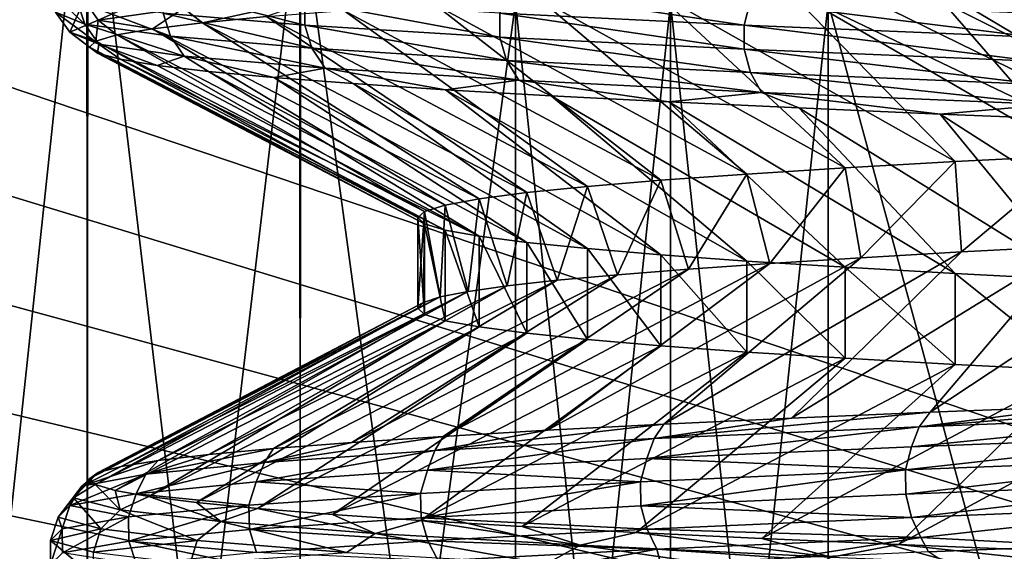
# Model space of a CAD drawing. Header units: metres. Extents: x -205 to 205, y -104 to 104.
# Tile 635 of 656: x -10.56 to -7.44, y -72.85 to -71.17. Entities that reach past the tile are written whole.
import ezdxf

# ---------------------------------------------------------------- set-up
doc = ezdxf.new("R2010")
doc.units = ezdxf.units.M
doc.layers.add('solid_01_2-CONSUMER_EHM_BOX_SW0001', color=7, linetype='CONTINUOUS')

msp = doc.modelspace()

# ---------------------------------------------------------------- linework, layer by layer
at = {"layer": 'solid_01_2-CONSUMER_EHM_BOX_SW0001'}
for points in [[(-200.010849, -74.958488), (-200.010773, 75.041512), (-0.010778, 75.04142)], [(-0.010849, -74.95858), (-200.010849, -74.958488), (-0.010778, 75.04142)], [(-17.891396, -55.958572, 1.5), (-17.911461, -56.484039, 1.5), (-4.227978, -71.672737, 1.5)], [(-17.891396, -55.958572, 1.5), (-4.551755, -71.26915, 1.5), (-4.626123, -71.165016, 1.5)], [(-17.891396, -55.958572, 1.5), (-4.474756, -71.37175, 1.5), (-4.551755, -71.26915, 1.5)], [(-17.891396, -55.958572, 1.5), (-4.395126, -71.473305, 1.5), (-4.474756, -71.37175, 1.5)], [(-17.891396, -55.958572, 1.5), (-4.312868, -71.573692, 1.5), (-4.395126, -71.473305, 1.5)], [(-17.891396, -55.958572, 1.5), (-4.227978, -71.672737, 1.5), (-4.312868, -71.573692, 1.5)], [(-17.911461, -56.484039, 1.5), (-17.968445, -57.00082, 1.5), (-4.140458, -71.770256, 1.5)], [(-17.911461, -56.484039, 1.5), (-4.140458, -71.770256, 1.5), (-4.227978, -71.672737, 1.5)], [(-17.968445, -57.00082, 1.5), (-18.062349, -57.508919, 1.5), (-4.140458, -71.770256, 1.5)], [(-18.062349, -57.508919, 1.5), (-18.193842, -58.010399, 1.5), (-4.050307, -71.866081, 1.5)], [(-18.062349, -57.508919, 1.5), (-4.050307, -71.866081, 1.5), (-4.140458, -71.770256, 1.5)], [(-18.193842, -58.010399, 1.5), (-18.362253, -58.503197, 1.5), (-3.957524, -71.960037, 1.5)], [(-18.193842, -58.010399, 1.5), (-3.957524, -71.960037, 1.5), (-4.050307, -71.866081, 1.5)], [(-18.362253, -58.503197, 1.5), (-18.565573, -58.981098, 1.5), (-3.86211, -72.051941, 1.5)], [(-18.362253, -58.503197, 1.5), (-3.86211, -72.051941, 1.5), (-3.957524, -71.960037, 1.5)], [(-18.565573, -58.981098, 1.5), (-18.804636, -59.444927, 1.5), (-3.778231, -72.128967, 1.5)], [(-18.565573, -58.981098, 1.5), (-3.778231, -72.128967, 1.5), (-3.86211, -72.051941, 1.5)], [(-18.804636, -59.444927, 1.5), (-19.078606, -59.893864, 1.5), (-3.692419, -72.204247, 1.5)], [(-18.804636, -59.444927, 1.5), (-3.692419, -72.204247, 1.5), (-3.778231, -72.128967, 1.5)], [(-19.078606, -59.893864, 1.5), (-19.382944, -60.319199, 1.5), (-3.514265, -72.351166, 1.5)], [(-19.078606, -59.893864, 1.5), (-3.60447, -72.278191, 1.5), (-3.692419, -72.204247, 1.5)], [(-19.078606, -59.893864, 1.5), (-3.514265, -72.351166, 1.5), (-3.60447, -72.278191, 1.5)], [(-19.382944, -60.319199, 1.5), (-19.718016, -60.719967, 1.5), (-3.421923, -72.422989, 1.5)], [(-19.382944, -60.319199, 1.5), (-3.421923, -72.422989, 1.5), (-3.514265, -72.351166, 1.5)], [(-19.718016, -60.719967, 1.5), (-20.083458, -61.097137, 1.5), (-0.010849, -74.95858, 1.5)], [(-19.718016, -60.719967, 1.5), (-0.010849, -74.95858, 1.5), (-3.327567, -72.493484, 1.5)], [(-19.718016, -60.719967, 1.5), (-3.327567, -72.493484, 1.5), (-3.421923, -72.422989, 1.5)], [(-20.083458, -61.097137, 1.5), (-20.473637, -61.444942, 1.5), (-0.010849, -74.95858, 1.5)], [(-20.473637, -61.444942, 1.5), (-20.889027, -61.763126, 1.5), (-0.010849, -74.95858, 1.5)], [(-20.889027, -61.763126, 1.5), (-21.329157, -62.051952, 1.5), (-0.010849, -74.95858, 1.5)], [(-21.329157, -62.051952, 1.5), (-21.786985, -62.306408, 1.5), (-0.010849, -74.95858, 1.5)], [(-21.786985, -62.306408, 1.5), (-22.262926, -62.525806, 1.5), (-0.010849, -74.95858, 1.5)], [(-22.262926, -62.525806, 1.5), (-22.756565, -62.710842, 1.5), (-0.010849, -74.95858, 1.5)], [(-22.756565, -62.710842, 1.5), (-23.259628, -62.858597, 1.5), (-0.010849, -74.95858, 1.5)], [(-23.259628, -62.858597, 1.5), (-23.772503, -62.968483, 1.5), (-0.010849, -74.95858, 1.5)], [(-23.772503, -62.968483, 1.5), (-24.294804, -63.041092, 1.5), (-0.010849, -74.95858, 1.5)], [(-24.294804, -63.041092, 1.5), (-24.81708, -63.075283, 1.5), (-0.010849, -74.95858, 1.5)], [(-24.81708, -63.075283, 1.5), (-25.141399, -66.458572, 1.5), (-0.010849, -74.95858, 1.5)], [(-25.141399, -66.458572, 1.5), (-25.199087, -67.260849, 1.5), (-0.010849, -74.95858, 1.5)], [(-25.199087, -67.260849, 1.5), (-25.369234, -68.040382, 1.5), (-0.010849, -74.95858, 1.5)], [(-25.369234, -68.040382, 1.5), (-25.650854, -68.794502, 1.5), (-0.010849, -74.95858, 1.5)], [(-25.650854, -68.794502, 1.5), (-26.036005, -69.49942, 1.5), (-0.010849, -74.95858, 1.5)], [(-26.036005, -69.49942, 1.5), (-26.516197, -70.141548, 1.5), (-0.010849, -74.95858, 1.5)], [(-60.299946, -70.060883, 1.5), (-60.348846, -70.178078, 1.5), (-0.010849, -74.95858, 1.5)], [(-35.563133, -72.020325, 1.5), (-60.299946, -70.060883, 1.5), (-0.010849, -74.95858, 1.5)], [(-26.516197, -70.141548, 1.5), (-27.085033, -70.709389, 1.5), (-0.010849, -74.95858, 1.5)], [(-60.348846, -70.178078, 1.5), (-60.400391, -70.293968, 1.5), (-0.010849, -74.95858, 1.5)], [(-11.008642, -70.255676, 13.567389), (-10.34813, -76.436806, 12.423341), (-11.011888, -76.662415, 13.573002)], [(-11.011883, -70.2547, 35.426998), (-11.008646, -76.661446, 35.432613), (-10.348125, -70.480316, 36.57666)], [(-10.345008, -70.481514, 12.417939), (-10.34813, -76.436806, 12.423341), (-11.008642, -70.255676, 13.567389)], [(-60.400391, -70.293968, 1.5), (-60.454578, -70.408936, 1.5), (-0.010849, -74.95858, 1.5)], [(-60.454578, -70.408936, 1.5), (-60.511429, -70.52314, 1.5), (-0.010849, -74.95858, 1.5)], [(-10.348125, -70.480316, 36.57666), (-11.008646, -76.661446, 35.432613), (-10.345011, -76.435608, 36.582062)], [(-10.345008, -70.481514, 12.417939), (-9.673662, -76.150864, 11.255127), (-10.34813, -76.436806, 12.423341)], [(-10.348125, -70.480316, 36.57666), (-10.345011, -76.435608, 36.582062), (-9.673657, -70.766258, 37.744873)], [(-9.67165, -70.76709, 11.251649), (-9.673662, -76.150864, 11.255127), (-10.345008, -70.481514, 12.417939)], [(-60.511429, -70.52314, 1.5), (-60.570965, -70.636459, 1.5), (-0.010849, -74.95858, 1.5)], [(-60.570965, -70.636459, 1.5), (-60.633205, -70.748772, 1.5), (-0.010849, -74.95858, 1.5)], [(-27.085033, -70.709389, 1.5), (-27.727337, -71.188126, 1.5), (-0.010849, -74.95858, 1.5)], [(-60.633205, -70.748772, 1.5), (-60.698174, -70.859947, 1.5), (-0.010849, -74.95858, 1.5)], [(-9.673657, -70.766258, 37.744873), (-10.345011, -76.435608, 36.582062), (-9.671653, -76.150032, 37.748352)], [(-9.673657, -70.766258, 37.744873), (-9.671653, -76.150032, 37.748352), (-8.990464, -75.803864, 38.928204)], [(-9.673657, -70.766258, 37.744873), (-8.990464, -75.803864, 38.928204), (-8.990461, -71.113266, 38.928204)], [(-6.633688, -70.766266, 9.5), (-6.63771, -76.150032, 9.5), (-8.000085, -75.803864, 9.5)], [(-8.000081, -71.113266, 9.5), (-6.633688, -70.766266, 9.5), (-8.000085, -75.803864, 9.5)], [(-8.990462, -71.113266, 10.071797), (-9.673662, -76.150864, 11.255127), (-9.67165, -70.76709, 11.251649)], [(-8.00008, -71.113266, 39.5), (-6.633692, -76.150864, 39.5), (-6.637705, -70.767097, 39.5)], [(-60.698174, -70.859947, 1.5), (-60.765892, -70.969864, 1.5), (-0.010849, -74.95858, 1.5)], [(-60.765892, -70.969864, 1.5), (-60.836376, -71.078392, 1.5), (-0.010849, -74.95858, 1.5)], [(-7.214281, -71.597038, 30.369015), (-8.139244, -71.060631, 30.877548), (-7.695731, -71.041351, 31.406599)], [(-6.796928, -71.577339, 30.847666), (-7.695731, -71.041351, 31.406599), (-7.217845, -71.022064, 31.904917)], [(-6.796928, -71.577339, 30.847666), (-7.214281, -71.597038, 30.369015), (-7.695731, -71.041351, 31.406599)], [(-60.836376, -71.078392, 1.5), (-60.909653, -71.18541, 1.5), (-0.010849, -74.95858, 1.5)], [(-10.47163, -71.069603, 24.495605), (-10.447219, -71.143013, 24.495617), (-10.35525, -71.18116, 23.119354)], [(-10.379447, -71.107758, 23.116127), (-10.47163, -71.069603, 24.495605), (-10.35525, -71.18116, 23.119354)], [(-10.356784, -71.104858, 25.871819), (-10.085437, -71.066711, 27.224192), (-10.31207, -71.16819, 25.865896)], [(-10.085437, -71.066711, 27.224192), (-10.041894, -71.130043, 27.212431), (-10.31207, -71.16819, 25.865896)], [(-10.107214, -71.069366, 21.760672), (-10.107115, -71.145905, 21.7607), (-9.657988, -71.184059, 20.453285)], [(-9.658083, -71.107521, 20.453245), (-10.107214, -71.069366, 21.760672), (-9.657988, -71.184059, 20.453285)], [(-9.019517, -71.071838, 19.228527), (-9.040596, -71.145676, 19.216208), (-8.266126, -71.183823, 18.071011)], [(-8.246852, -71.109993, 18.086), (-9.019517, -71.071838, 19.228527), (-8.266126, -71.183823, 18.071011)], [(-7.597987, -71.616722, 29.863005), (-8.546654, -71.07991, 30.3202), (-8.139244, -71.060631, 30.877548)], [(-7.214281, -71.597038, 30.369015), (-7.597987, -71.616722, 29.863005), (-8.139244, -71.060631, 30.877548)], [(-10.447219, -71.143013, 24.495617), (-10.356784, -71.104858, 25.871819), (-10.402114, -71.206337, 24.495636)], [(-10.356784, -71.104858, 25.871819), (-10.31207, -71.16819, 25.865896), (-10.402114, -71.206337, 24.495636)], [(-10.379447, -71.107758, 23.116127), (-10.35525, -71.18116, 23.119354), (-10.083552, -71.219315, 21.767086)], [(-10.107115, -71.145905, 21.7607), (-10.379447, -71.107758, 23.116127), (-10.083552, -71.219315, 21.767086)], [(-10.041894, -71.130043, 27.212431), (-9.597442, -71.091888, 28.511869), (-9.982241, -71.176346, 27.197166)], [(-9.597442, -71.091888, 28.511869), (-9.779821, -71.157036, 27.858313), (-9.982241, -71.176346, 27.197166)], [(-9.658083, -71.107521, 20.453245), (-9.657988, -71.184059, 20.453285), (-9.040507, -71.222206, 19.216259)], [(-9.040596, -71.145676, 19.216208), (-9.658083, -71.107521, 20.453245), (-9.040507, -71.222206, 19.216259)], [(-8.257463, -71.65609, 28.778507), (-9.245689, -71.118462, 29.131109), (-8.916028, -71.09919, 29.737268)], [(-7.946257, -71.636406, 29.332006), (-8.916028, -71.09919, 29.737268), (-8.546654, -71.07991, 30.3202)], [(-7.946257, -71.636406, 29.332006), (-8.257463, -71.65609, 28.778507), (-8.916028, -71.09919, 29.737268)], [(-7.597987, -71.616722, 29.863005), (-7.946257, -71.636406, 29.332006), (-8.546654, -71.07991, 30.3202)], [(-10.31207, -71.16819, 25.865896), (-10.041894, -71.130043, 27.212431), (-10.140329, -71.195663, 26.523729)], [(-10.041894, -71.130043, 27.212431), (-9.982241, -71.176346, 27.197166), (-10.140329, -71.195663, 26.523729)], [(-8.763093, -71.695435, 27.614424), (-9.779821, -71.157036, 27.858313), (-9.534004, -71.137741, 28.503958)], [(-8.990462, -71.113266, 10.071797), (-8.990466, -75.803864, 10.071797), (-9.673662, -76.150864, 11.255127)], [(-8.53016, -71.675758, 28.205097), (-9.534004, -71.137741, 28.503958), (-9.245689, -71.118462, 29.131109)], [(-8.53016, -71.675758, 28.205097), (-8.763093, -71.695435, 27.614424), (-9.534004, -71.137741, 28.503958)], [(-8.257463, -71.65609, 28.778507), (-8.53016, -71.675758, 28.205097), (-9.245689, -71.118462, 29.131109)], [(-8.500081, -71.113266, 9.777569), (-8.500085, -75.803864, 9.777569), (-8.990466, -75.803864, 10.071797)], [(-8.500081, -71.113266, 9.777569), (-8.990466, -75.803864, 10.071797), (-8.990462, -71.113266, 10.071797)], [(-8.990461, -71.113266, 38.928204), (-8.990464, -75.803864, 38.928204), (-8.500084, -75.803864, 39.222431)], [(-8.50008, -71.113266, 39.222431), (-8.990461, -71.113266, 38.928204), (-8.500084, -75.803864, 39.222431)], [(-8.000081, -71.113266, 9.5), (-8.000085, -75.803864, 9.5), (-8.500085, -75.803864, 9.777569)], [(-8.500081, -71.113266, 9.777569), (-8.000081, -71.113266, 9.5), (-8.500085, -75.803864, 9.777569)], [(-8.50008, -71.113266, 39.222431), (-8.500084, -75.803864, 39.222431), (-8.000083, -75.803864, 39.5)], [(-8.50008, -71.113266, 39.222431), (-8.000083, -75.803864, 39.5), (-8.00008, -71.113266, 39.5)], [(-8.246852, -71.109993, 18.086), (-8.266126, -71.183823, 18.071011), (-7.346922, -71.221977, 17.038427)], [(-7.329791, -71.14814, 17.055826), (-8.246852, -71.109993, 18.086), (-7.346922, -71.221977, 17.038427)], [(-8.00008, -71.113266, 39.5), (-8.000083, -75.803864, 39.5), (-6.633692, -76.150864, 39.5)], [(-10.447219, -71.143013, 24.495617), (-10.402114, -71.206337, 24.495636), (-10.310542, -71.244492, 23.125315)], [(-10.35525, -71.18116, 23.119354), (-10.447219, -71.143013, 24.495617), (-10.310542, -71.244492, 23.125315)], [(-10.402114, -71.206337, 24.495636), (-10.31207, -71.16819, 25.865896), (-10.320102, -71.234299, 25.15288)], [(-10.31207, -71.16819, 25.865896), (-10.253218, -71.214981, 25.841248), (-10.320102, -71.234299, 25.15288)], [(-10.31207, -71.16819, 25.865896), (-10.140329, -71.195663, 26.523729), (-10.253218, -71.214981, 25.841248)], [(-10.107115, -71.145905, 21.7607), (-10.083552, -71.219315, 21.767086), (-9.635473, -71.257462, 20.462719)], [(-9.657988, -71.184059, 20.453285), (-10.107115, -71.145905, 21.7607), (-9.635473, -71.257462, 20.462719)], [(-8.955185, -71.715141, 27.009205), (-9.982241, -71.176346, 27.197166), (-9.779821, -71.157036, 27.858313)], [(-8.763093, -71.695435, 27.614424), (-8.955185, -71.715141, 27.009205), (-9.779821, -71.157036, 27.858313)], [(-9.040596, -71.145676, 19.216208), (-9.040507, -71.222206, 19.216259), (-8.266044, -71.260361, 18.071074)], [(-8.266126, -71.183823, 18.071011), (-9.040596, -71.145676, 19.216208), (-8.266044, -71.260361, 18.071074)], [(-60.909653, -71.18541, 1.5), (-60.985741, -71.290787, 1.5), (-0.010849, -74.95858, 1.5)], [(-27.727337, -71.188126, 1.5), (-28.431534, -71.571602, 1.5), (-0.010849, -74.95858, 1.5)], [(-10.35525, -71.18116, 23.119354), (-10.310542, -71.244492, 23.125315), (-10.040018, -71.282639, 21.778885)], [(-10.083552, -71.219315, 21.767086), (-10.35525, -71.18116, 23.119354), (-10.040018, -71.282639, 21.778885)], [(-9.213448, -71.754654, 25.766445), (-10.253218, -71.214981, 25.841248), (-10.140329, -71.195663, 26.523729)], [(-9.105541, -71.734886, 26.392248), (-10.140329, -71.195663, 26.523729), (-9.982241, -71.176346, 27.197166)], [(-9.105541, -71.734886, 26.392248), (-9.213448, -71.754654, 25.766445), (-10.140329, -71.195663, 26.523729)], [(-8.955185, -71.715141, 27.009205), (-9.105541, -71.734886, 26.392248), (-9.982241, -71.176346, 27.197166)], [(-9.657988, -71.184059, 20.453285), (-9.635473, -71.257462, 20.462719), (-9.019431, -71.295616, 19.228577)], [(-9.040507, -71.222206, 19.216259), (-9.657988, -71.184059, 20.453285), (-9.019431, -71.295616, 19.228577)], [(-8.266126, -71.183823, 18.071011), (-8.266044, -71.260361, 18.071074), (-7.346849, -71.298508, 17.038502)], [(-7.346922, -71.221977, 17.038427), (-8.266126, -71.183823, 18.071011), (-7.346849, -71.298508, 17.038502)], [(-10.402114, -71.206337, 24.495636), (-10.340456, -71.253624, 24.461428), (-10.31448, -71.272942, 23.770149)], [(-10.310542, -71.244492, 23.125315), (-10.402114, -71.206337, 24.495636), (-10.31448, -71.272942, 23.770149)], [(-10.402114, -71.206337, 24.495636), (-10.320102, -71.234299, 25.15288), (-10.340456, -71.253624, 24.461428)], [(-9.300081, -71.794273, 24.5), (-10.340456, -71.253624, 24.461428), (-10.320102, -71.234299, 25.15288)], [(-9.278397, -71.774452, 25.134714), (-10.320102, -71.234299, 25.15288), (-10.253218, -71.214981, 25.841248)], [(-9.278397, -71.774452, 25.134714), (-9.300081, -71.794273, 24.5), (-10.320102, -71.234299, 25.15288)], [(-9.213448, -71.754654, 25.766445), (-9.278397, -71.774452, 25.134714), (-10.253218, -71.214981, 25.841248)], [(-10.083552, -71.219315, 21.767086), (-10.040018, -71.282639, 21.778885), (-9.593873, -71.320793, 20.48015)], [(-9.635473, -71.257462, 20.462719), (-10.083552, -71.219315, 21.767086), (-9.593873, -71.320793, 20.48015)], [(-9.040507, -71.222206, 19.216259), (-9.019431, -71.295616, 19.228577), (-8.246774, -71.333763, 18.086061)], [(-8.266044, -71.260361, 18.071074), (-9.040507, -71.222206, 19.216259), (-8.246774, -71.333763, 18.086061)], [(-9.278398, -71.814003, 23.865294), (-10.31448, -71.272942, 23.770149), (-10.340456, -71.253624, 24.461428)], [(-9.300081, -71.794273, 24.5), (-9.278398, -71.814003, 23.865294), (-10.340456, -71.253624, 24.461428)], [(-10.310542, -71.244492, 23.125315), (-10.31448, -71.272942, 23.770149), (-10.242578, -71.292259, 23.082369)], [(-10.310542, -71.244492, 23.125315), (-10.242578, -71.292259, 23.082369), (-10.12521, -71.311554, 22.401379)], [(-10.040018, -71.282639, 21.778885), (-10.310542, -71.244492, 23.125315), (-10.12521, -71.311554, 22.401379)], [(-9.635473, -71.257462, 20.462719), (-9.593873, -71.320793, 20.48015), (-8.980491, -71.35894, 19.251335)], [(-9.019431, -71.295616, 19.228577), (-9.635473, -71.257462, 20.462719), (-8.980491, -71.35894, 19.251335)], [(-8.266044, -71.260361, 18.071074), (-8.246774, -71.333763, 18.086061), (-7.329722, -71.371918, 17.055897)], [(-7.346849, -71.298508, 17.038502), (-8.266044, -71.260361, 18.071074), (-7.329722, -71.371918, 17.055897)], [(-60.985741, -71.290787, 1.5), (-61.064663, -71.394676, 1.5), (-0.010849, -74.95858, 1.5)], [(-9.213449, -71.833717, 23.233568), (-10.242578, -71.292259, 23.082369), (-10.31448, -71.272942, 23.770149)], [(-9.278398, -71.814003, 23.865294), (-9.213449, -71.833717, 23.233568), (-10.31448, -71.272942, 23.770149)], [(-9.105545, -71.853424, 22.607769), (-10.12521, -71.311554, 22.401379), (-10.242578, -71.292259, 23.082369)], [(-9.213449, -71.833717, 23.233568), (-9.105545, -71.853424, 22.607769), (-10.242578, -71.292259, 23.082369)], [(-10.040018, -71.282639, 21.778885), (-10.12521, -71.311554, 22.401379), (-9.962824, -71.330849, 21.7302)], [(-10.040018, -71.282639, 21.778885), (-9.962824, -71.330849, 21.7302), (-9.755821, -71.350128, 21.071676)], [(-9.593873, -71.320793, 20.48015), (-10.040018, -71.282639, 21.778885), (-9.755821, -71.350128, 21.071676)], [(-9.019431, -71.295616, 19.228577), (-8.980491, -71.35894, 19.251335), (-8.211169, -71.397095, 18.113754)], [(-8.246774, -71.333763, 18.086061), (-9.019431, -71.295616, 19.228577), (-8.211169, -71.397095, 18.113754)], [(-9.105545, -71.853424, 22.607769), (-9.962824, -71.330849, 21.7302), (-10.12521, -71.311554, 22.401379)], [(-9.593873, -71.320793, 20.48015), (-9.755821, -71.350128, 21.071676), (-9.505083, -71.369408, 20.428495)], [(-9.593873, -71.320793, 20.48015), (-9.505083, -71.369408, 20.428495), (-9.211997, -71.388695, 19.803305)], [(-8.980491, -71.35894, 19.251335), (-9.593873, -71.320793, 20.48015), (-9.211997, -71.388695, 19.803305)], [(-8.955191, -71.873116, 21.990814), (-9.755821, -71.350128, 21.071676), (-9.962824, -71.330849, 21.7302)], [(-9.105545, -71.853424, 22.607769), (-8.955191, -71.873116, 21.990814), (-9.962824, -71.330849, 21.7302)], [(-8.7631, -71.892784, 21.385597), (-9.505083, -71.369408, 20.428495), (-9.755821, -71.350128, 21.071676)], [(-8.955191, -71.873116, 21.990814), (-8.7631, -71.892784, 21.385597), (-9.755821, -71.350128, 21.071676)], [(-8.980491, -71.35894, 19.251335), (-9.211997, -71.388695, 19.803305), (-8.878083, -71.407974, 19.198988)], [(-8.980491, -71.35894, 19.251335), (-8.878083, -71.407974, 19.198988), (-8.504744, -71.427261, 18.618181)], [(-8.211169, -71.397095, 18.113754), (-8.980491, -71.35894, 19.251335), (-8.504744, -71.427261, 18.618181)], [(-8.246774, -71.333763, 18.086061), (-8.211169, -71.397095, 18.113754), (-7.298077, -71.435242, 17.088036)], [(-7.329722, -71.371918, 17.055897), (-8.246774, -71.333763, 18.086061), (-7.298077, -71.435242, 17.088036)], [(-8.530169, -71.912437, 20.794922), (-9.211997, -71.388695, 19.803305), (-9.505083, -71.369408, 20.428495)], [(-8.7631, -71.892784, 21.385597), (-8.530169, -71.912437, 20.794922), (-9.505083, -71.369408, 20.428495)], [(-8.257473, -71.932106, 20.221508), (-8.878083, -71.407974, 19.198988), (-9.211997, -71.388695, 19.803305)], [(-8.530169, -71.912437, 20.794922), (-8.257473, -71.932106, 20.221508), (-9.211997, -71.388695, 19.803305)], [(-61.064663, -71.394676, 1.5), (-61.14642, -71.49765, 1.5), (-0.010849, -74.95858, 1.5)], [(-7.946265, -71.951797, 19.668007), (-8.504744, -71.427261, 18.618181), (-8.878083, -71.407974, 19.198988)], [(-8.257473, -71.932106, 20.221508), (-7.946265, -71.951797, 19.668007), (-8.878083, -71.407974, 19.198988)], [(-8.211169, -71.397095, 18.113754), (-8.504744, -71.427261, 18.618181), (-8.093335, -71.446548, 18.063515)], [(-8.211169, -71.397095, 18.113754), (-8.093335, -71.446548, 18.063515), (-7.645345, -71.465843, 17.537565)], [(-7.298077, -71.435242, 17.088036), (-8.211169, -71.397095, 18.113754), (-7.645345, -71.465843, 17.537565)], [(-7.597992, -71.971519, 19.137001), (-8.093335, -71.446548, 18.063515), (-8.504744, -71.427261, 18.618181)], [(-7.946265, -71.951797, 19.668007), (-7.597992, -71.971519, 19.137001), (-8.504744, -71.427261, 18.618181)], [(-7.214281, -71.991264, 18.630987), (-7.645345, -71.465843, 17.537565), (-8.093335, -71.446548, 18.063515)], [(-7.597992, -71.971519, 19.137001), (-7.214281, -71.991264, 18.630987), (-8.093335, -71.446548, 18.063515)], [(-7.298077, -71.435242, 17.088036), (-7.645345, -71.465843, 17.537565), (-7.162956, -71.485153, 17.042574)], [(-6.796925, -72.011009, 18.15233), (-7.162956, -71.485153, 17.042574), (-7.645345, -71.465843, 17.537565)], [(-7.214281, -71.991264, 18.630987), (-6.796925, -72.011009, 18.15233), (-7.645345, -71.465843, 17.537565)], [(-61.14642, -71.49765, 1.5), (-61.230984, -71.599533, 1.5), (-0.010849, -74.95858, 1.5)], [(-28.431534, -71.571602, 1.5), (-29.183865, -71.851601, 1.5), (-0.010849, -74.95858, 1.5)], [(-61.230984, -71.599533, 1.5), (-61.318333, -71.700111, 1.5), (-0.010849, -74.95858, 1.5)], [(-7.214281, -71.597038, 30.369015), (-7.577634, -71.903374, 29.891726), (-7.597987, -71.616722, 29.863005)], [(-7.214281, -71.597038, 30.369015), (-7.229927, -71.885376, 30.34973), (-7.577634, -71.903374, 29.891726)], [(-7.946257, -71.636406, 29.332006), (-8.184923, -71.939674, 28.915695), (-8.257463, -71.65609, 28.778507)], [(-7.946257, -71.636406, 29.332006), (-7.896373, -71.921524, 29.413103), (-8.184923, -71.939674, 28.915695)], [(-7.597987, -71.616722, 29.863005), (-7.896373, -71.921524, 29.413103), (-7.946257, -71.636406, 29.332006)], [(-7.597987, -71.616722, 29.863005), (-7.577634, -71.903374, 29.891726), (-7.896373, -71.921524, 29.413103)], [(-8.257463, -71.65609, 28.778507), (-8.442183, -71.957672, 28.401402), (-8.53016, -71.675758, 28.205097)], [(-8.257463, -71.65609, 28.778507), (-8.184923, -71.939674, 28.915695), (-8.442183, -71.957672, 28.401402)], [(-61.318333, -71.700111, 1.5), (-61.40844, -71.799156, 1.5), (-0.010849, -74.95858, 1.5)], [(-8.763093, -71.695435, 27.614424), (-8.859013, -71.992973, 27.330076), (-8.955185, -71.715141, 27.009205)], [(-8.763093, -71.695435, 27.614424), (-8.667166, -71.975403, 27.872187), (-8.859013, -71.992973, 27.330076)], [(-8.53016, -71.675758, 28.205097), (-8.667166, -71.975403, 27.872187), (-8.763093, -71.695435, 27.614424)], [(-8.53016, -71.675758, 28.205097), (-8.442183, -71.957672, 28.401402), (-8.667166, -71.975403, 27.872187)], [(-8.955185, -71.715141, 27.009205), (-9.016988, -72.010551, 26.777147), (-9.105541, -71.734886, 26.392248)], [(-8.955185, -71.715141, 27.009205), (-8.859013, -71.992973, 27.330076), (-9.016988, -72.010551, 26.777147)], [(-9.213448, -71.754654, 25.766445), (-9.229037, -72.046066, 25.647331), (-9.278397, -71.774452, 25.134714)], [(-9.213448, -71.754654, 25.766445), (-9.140487, -72.028267, 26.215517), (-9.229037, -72.046066, 25.647331)], [(-9.105541, -71.734886, 26.392248), (-9.140487, -72.028267, 26.215517), (-9.213448, -71.754654, 25.766445)], [(-9.105541, -71.734886, 26.392248), (-9.016988, -72.010551, 26.777147), (-9.140487, -72.028267, 26.215517)], [(-9.278397, -71.774452, 25.134714), (-9.282304, -72.063911, 25.074762), (-9.300081, -72.081825, 24.5)], [(-9.278397, -71.774452, 25.134714), (-9.300081, -72.081825, 24.5), (-9.300081, -71.794273, 24.5)], [(-9.300081, -71.794273, 24.5), (-9.300081, -72.081825, 24.5), (-9.278397, -72.101532, 23.865284)], [(-9.300081, -71.794273, 24.5), (-9.278397, -72.101532, 23.865284), (-9.278398, -71.814003, 23.865294)], [(-9.278397, -71.774452, 25.134714), (-9.229037, -72.046066, 25.647331), (-9.282304, -72.063911, 25.074762)], [(-61.40844, -71.799156, 1.5), (-61.501278, -71.896454, 1.5), (-0.010849, -74.95858, 1.5)], [(-9.278398, -71.814003, 23.865294), (-9.278397, -72.101532, 23.865284), (-9.213448, -72.121277, 23.233551)], [(-9.278398, -71.814003, 23.865294), (-9.213448, -72.121277, 23.233551), (-9.213449, -71.833717, 23.233568)], [(-29.183865, -71.851601, 1.5), (-29.96117, -72.020714, 1.5), (-0.010849, -74.95858, 1.5)], [(-9.213449, -71.833717, 23.233568), (-9.213448, -72.121277, 23.233551), (-9.105541, -72.141052, 22.60775)], [(-9.213449, -71.833717, 23.233568), (-9.105541, -72.141052, 22.60775), (-9.105545, -71.853424, 22.607769)], [(-9.105545, -71.853424, 22.607769), (-9.105541, -72.141052, 22.60775), (-8.955186, -72.160866, 21.990797)], [(-9.105545, -71.853424, 22.607769), (-8.955186, -72.160866, 21.990797), (-8.955191, -71.873116, 21.990814)], [(-8.955191, -71.873116, 21.990814), (-8.955186, -72.160866, 21.990797), (-8.763096, -72.180763, 21.385586)], [(-8.955191, -71.873116, 21.990814), (-8.763096, -72.180763, 21.385586), (-8.7631, -71.892784, 21.385597)], [(-7.229927, -71.885376, 30.34973), (-7.676687, -72.411804, 31.42845), (-8.11641, -72.430771, 30.90797)], [(-7.577634, -71.903374, 29.891726), (-7.229927, -71.885376, 30.34973), (-8.11641, -72.430771, 30.90797)], [(-6.854582, -71.867462, 30.785366), (-7.204001, -72.392906, 31.918058), (-7.676687, -72.411804, 31.42845)], [(-7.229927, -71.885376, 30.34973), (-6.854582, -71.867462, 30.785366), (-7.676687, -72.411804, 31.42845)], [(-61.501278, -71.896454, 1.5), (-61.596825, -71.991776, 1.5), (-0.010849, -74.95858, 1.5)], [(-8.7631, -71.892784, 21.385597), (-8.763096, -72.180763, 21.385586), (-8.530169, -72.200706, 20.794922)], [(-8.7631, -71.892784, 21.385597), (-8.530169, -72.200706, 20.794922), (-8.530169, -71.912437, 20.794922)], [(-8.530169, -71.912437, 20.794922), (-8.530169, -72.200706, 20.794922), (-8.257479, -72.220596, 20.221519)], [(-8.530169, -71.912437, 20.794922), (-8.257479, -72.220596, 20.221519), (-8.257473, -71.932106, 20.221508)], [(-7.577634, -71.903374, 29.891726), (-8.11641, -72.430771, 30.90797), (-8.520907, -72.449806, 30.35848)], [(-7.896373, -71.921524, 29.413103), (-7.577634, -71.903374, 29.891726), (-8.520907, -72.449806, 30.35848)], [(-8.184923, -71.939674, 28.915695), (-8.889097, -72.468941, 29.78182), (-9.219254, -72.488159, 29.180893)], [(-8.442183, -71.957672, 28.401402), (-8.184923, -71.939674, 28.915695), (-9.219254, -72.488159, 29.180893)], [(-7.896373, -71.921524, 29.413103), (-8.520907, -72.449806, 30.35848), (-8.889097, -72.468941, 29.78182)], [(-8.184923, -71.939674, 28.915695), (-7.896373, -71.921524, 29.413103), (-8.889097, -72.468941, 29.78182)], [(-8.257473, -71.932106, 20.221508), (-8.257479, -72.220596, 20.221519), (-7.946276, -72.240334, 19.668024)], [(-8.257473, -71.932106, 20.221508), (-7.946276, -72.240334, 19.668024), (-7.946265, -71.951797, 19.668007)], [(-7.946265, -71.951797, 19.668007), (-7.946276, -72.240334, 19.668024), (-7.598008, -72.259865, 19.137024)], [(-7.946265, -71.951797, 19.668007), (-7.598008, -72.259865, 19.137024), (-7.597992, -71.971519, 19.137001)], [(-8.667166, -71.975403, 27.872187), (-9.509226, -72.507378, 28.559694), (-9.757203, -72.526505, 27.922419)], [(-8.859013, -71.992973, 27.330076), (-8.667166, -71.975403, 27.872187), (-9.757203, -72.526505, 27.922419)], [(-8.442183, -71.957672, 28.401402), (-9.219254, -72.488159, 29.180893), (-9.509226, -72.507378, 28.559694)], [(-8.667166, -71.975403, 27.872187), (-8.442183, -71.957672, 28.401402), (-9.509226, -72.507378, 28.559694)], [(-7.597992, -71.971519, 19.137001), (-7.598008, -72.259865, 19.137024), (-7.214302, -72.279312, 18.631012)], [(-7.597992, -71.971519, 19.137001), (-7.214302, -72.279312, 18.631012), (-7.214281, -71.991264, 18.630987)], [(-61.596825, -71.991776, 1.5), (-61.695049, -72.084915, 1.5), (-0.010849, -74.95858, 1.5)], [(-9.016988, -72.010551, 26.777147), (-9.961962, -72.545502, 27.272865), (-10.123064, -72.56443, 26.612759)], [(-9.140487, -72.028267, 26.215517), (-9.016988, -72.010551, 26.777147), (-10.123064, -72.56443, 26.612759)], [(-8.859013, -71.992973, 27.330076), (-9.757203, -72.526505, 27.922419), (-9.961962, -72.545502, 27.272865)], [(-9.016988, -72.010551, 26.777147), (-8.859013, -71.992973, 27.330076), (-9.961962, -72.545502, 27.272865)], [(-34.760849, -72.078011, 1.5), (-35.563133, -72.020325, 1.5), (-0.010849, -74.95858, 1.5)], [(-29.96117, -72.020714, 1.5), (-30.760847, -72.078011, 1.5), (-0.010849, -74.95858, 1.5)], [(-9.140487, -72.028267, 26.215517), (-10.123064, -72.56443, 26.612759), (-10.239888, -72.583366, 25.943213)], [(-9.229037, -72.046066, 25.647331), (-9.140487, -72.028267, 26.215517), (-10.239888, -72.583366, 25.943213)], [(-9.282304, -72.063911, 25.074762), (-10.312078, -72.602386, 25.265364), (-10.339473, -72.621513, 24.581295)], [(-9.300081, -72.081825, 24.5), (-9.282304, -72.063911, 25.074762), (-10.339473, -72.621513, 24.581295)], [(-9.229037, -72.046066, 25.647331), (-10.239888, -72.583366, 25.943213), (-10.312078, -72.602386, 25.265364)], [(-9.282304, -72.063911, 25.074762), (-9.229037, -72.046066, 25.647331), (-10.312078, -72.602386, 25.265364)], [(-61.695049, -72.084915, 1.5), (-61.781361, -72.162834, 1.5), (-0.010849, -74.95858, 1.5)], [(-30.760847, -72.078011, 1.5), (-34.760849, -72.078011, 1.5), (-0.010849, -74.95858, 1.5)], [(-9.300081, -72.081825, 24.5), (-10.339473, -72.621513, 24.581295), (-10.321792, -72.640709, 23.895348)], [(-9.278397, -72.101532, 23.865284), (-9.300081, -72.081825, 24.5), (-10.321792, -72.640709, 23.895348)], [(-9.278397, -72.101532, 23.865284), (-10.321792, -72.640709, 23.895348), (-10.259159, -72.659897, 23.212265)], [(-9.213448, -72.121277, 23.233551), (-9.278397, -72.101532, 23.865284), (-10.259159, -72.659897, 23.212265)], [(-9.213448, -72.121277, 23.233551), (-10.259159, -72.659897, 23.212265), (-10.152146, -72.679016, 22.536753)], [(-9.105541, -72.141052, 22.60775), (-9.213448, -72.121277, 23.233551), (-10.152146, -72.679016, 22.536753)], [(-61.781361, -72.162834, 1.5), (-61.869602, -72.238838, 1.5), (-0.010849, -74.95858, 1.5)], [(-9.105541, -72.141052, 22.60775), (-10.152146, -72.679016, 22.536753), (-10.001537, -72.698044, 21.872438)], [(-8.955186, -72.160866, 21.990797), (-9.105541, -72.141052, 22.60775), (-10.001537, -72.698044, 21.872438)], [(-8.955186, -72.160866, 21.990797), (-10.001537, -72.698044, 21.872438), (-9.807652, -72.717026, 21.220884)], [(-8.763096, -72.180763, 21.385586), (-8.955186, -72.160866, 21.990797), (-9.807652, -72.717026, 21.220884)], [(-8.763096, -72.180763, 21.385586), (-9.807652, -72.717026, 21.220884), (-9.570554, -72.736015, 20.583414)], [(-8.530169, -72.200706, 20.794922), (-8.763096, -72.180763, 21.385586), (-9.570554, -72.736015, 20.583414)], [(-8.530169, -72.200706, 20.794922), (-9.570554, -72.736015, 20.583414), (-9.290825, -72.755058, 19.961189)], [(-8.257479, -72.220596, 20.221519), (-8.530169, -72.200706, 20.794922), (-9.290825, -72.755058, 19.961189)], [(-8.257479, -72.220596, 20.221519), (-9.290825, -72.755058, 19.961189), (-8.969429, -72.774178, 19.356358)], [(-7.946276, -72.240334, 19.668024), (-8.257479, -72.220596, 20.221519), (-8.969429, -72.774178, 19.356358)], [(-61.869602, -72.238838, 1.5), (-61.960087, -72.313393, 1.5), (-0.010849, -74.95858, 1.5)], [(-7.946276, -72.240334, 19.668024), (-8.969429, -72.774178, 19.356358), (-8.608358, -72.79332, 18.772879)], [(-7.598008, -72.259865, 19.137024), (-7.946276, -72.240334, 19.668024), (-8.608358, -72.79332, 18.772879)], [(-7.598008, -72.259865, 19.137024), (-8.608358, -72.79332, 18.772879), (-8.210101, -72.812462, 18.214756)], [(-7.214302, -72.279312, 18.631012), (-7.598008, -72.259865, 19.137024), (-8.210101, -72.812462, 18.214756)], [(-7.214302, -72.279312, 18.631012), (-8.210101, -72.812462, 18.214756), (-7.777492, -72.831551, 17.685713)], [(-6.79695, -72.298828, 18.152357), (-7.214302, -72.279312, 18.631012), (-7.777492, -72.831551, 17.685713)], [(-61.960087, -72.313393, 1.5), (-62.053001, -72.386925, 1.5), (-0.010849, -74.95858, 1.5)], [(-6.79695, -72.298828, 18.152357), (-7.777492, -72.831551, 17.685713), (-7.312849, -72.850594, 17.188341)], [(-127.553001, -72.386894, 1.5), (-127.648186, -72.459198, 1.5), (-0.010849, -74.95858, 1.5)], [(-127.553001, -72.386894, 1.5), (-0.010849, -74.95858, 1.5), (-65.668884, -73.575661, 1.5)], [(-62.053001, -72.386925, 1.5), (-62.148186, -72.459229, 1.5), (-0.010849, -74.95858, 1.5)], [(-7.71154, -72.457832, 31.481524), (-7.204001, -72.392906, 31.918058), (-6.70084, -72.374046, 32.375145)], [(-7.71154, -72.457832, 31.481524), (-6.70084, -72.374046, 32.375145), (-6.740343, -72.420273, 32.421574)], [(-8.551407, -72.495384, 30.422901), (-8.11641, -72.430771, 30.90797), (-7.676687, -72.411804, 31.42845)], [(-7.71154, -72.457832, 31.481524), (-8.551407, -72.495384, 30.422901), (-7.676687, -72.411804, 31.42845)], [(-7.71154, -72.457832, 31.481524), (-7.676687, -72.411804, 31.42845), (-7.204001, -72.392906, 31.918058)], [(-9.246168, -72.532936, 29.263317), (-8.889097, -72.468941, 29.78182), (-8.520907, -72.449806, 30.35848)], [(-8.551407, -72.495384, 30.422901), (-9.246168, -72.532936, 29.263317), (-8.520907, -72.449806, 30.35848)], [(-8.551407, -72.495384, 30.422901), (-8.520907, -72.449806, 30.35848), (-8.11641, -72.430771, 30.90797)], [(-7.736806, -72.521072, 31.520697), (-6.740343, -72.420273, 32.421574), (-6.769526, -72.483826, 32.455864)], [(-7.736806, -72.521072, 31.520697), (-7.71154, -72.457832, 31.481524), (-6.740343, -72.420273, 32.421574)], [(-127.648186, -72.459198, 1.5), (-127.745461, -72.530098, 1.5), (-0.010849, -74.95858, 1.5)], [(-62.148186, -72.459229, 1.5), (-62.245461, -72.530128, 1.5), (-0.010849, -74.95858, 1.5)], [(-9.246168, -72.532936, 29.263317), (-9.219254, -72.488159, 29.180893), (-8.889097, -72.468941, 29.78182)], [(-8.574664, -72.558289, 30.468414), (-8.551407, -72.495384, 30.422901), (-7.71154, -72.457832, 31.481524)], [(-7.736806, -72.521072, 31.520697), (-8.574664, -72.558289, 30.468414), (-7.71154, -72.457832, 31.481524)], [(-9.786126, -72.570488, 28.023727), (-9.509226, -72.507378, 28.559694), (-9.219254, -72.488159, 29.180893)], [(-9.246168, -72.532936, 29.263317), (-9.786126, -72.570488, 28.023727), (-9.219254, -72.488159, 29.180893)], [(-9.786126, -72.570488, 28.023727), (-9.757203, -72.526505, 27.922419), (-9.509226, -72.507378, 28.559694)], [(-9.269551, -72.595505, 29.31617), (-9.246168, -72.532936, 29.263317), (-8.551407, -72.495384, 30.422901)], [(-8.574664, -72.558289, 30.468414), (-9.269551, -72.595505, 29.31617), (-8.551407, -72.495384, 30.422901)], [(-7.755025, -72.594719, 31.536667), (-6.769526, -72.483826, 32.455864), (-6.78524, -72.557487, 32.474316)], [(-7.755025, -72.594719, 31.536667), (-7.736806, -72.521072, 31.520697), (-6.769526, -72.483826, 32.455864)], [(-127.745461, -72.530098, 1.5), (-127.844658, -72.599388, 1.5), (-0.010849, -74.95858, 1.5)], [(-62.245461, -72.530128, 1.5), (-62.344654, -72.599419, 1.5), (-0.010849, -74.95858, 1.5)], [(-10.161741, -72.60804, 26.725224), (-9.961962, -72.545502, 27.272865), (-9.757203, -72.526505, 27.922419)], [(-9.786126, -72.570488, 28.023727), (-10.161741, -72.60804, 26.725224), (-9.757203, -72.526505, 27.922419)], [(-9.81197, -72.632729, 28.084442), (-9.786126, -72.570488, 28.023727), (-9.246168, -72.532936, 29.263317)], [(-9.269551, -72.595505, 29.31617), (-9.81197, -72.632729, 28.084442), (-9.246168, -72.532936, 29.263317)], [(-7.755025, -72.594719, 31.536667), (-8.574664, -72.558289, 30.468414), (-7.736806, -72.521072, 31.520697)], [(-10.364063, -72.645592, 25.388996), (-10.239888, -72.583366, 25.943213), (-10.123064, -72.56443, 26.612759)], [(-10.161741, -72.60804, 26.725224), (-10.364063, -72.645592, 25.388996), (-10.123064, -72.56443, 26.612759)], [(-10.192595, -72.669945, 26.793852), (-10.161741, -72.60804, 26.725224), (-9.786126, -72.570488, 28.023727)], [(-9.81197, -72.632729, 28.084442), (-10.192595, -72.669945, 26.793852), (-9.786126, -72.570488, 28.023727)], [(-10.161741, -72.60804, 26.725224), (-10.123064, -72.56443, 26.612759), (-9.961962, -72.545502, 27.272865)], [(-8.595016, -72.631943, 30.481575), (-9.269551, -72.595505, 29.31617), (-8.574664, -72.558289, 30.468414)], [(-7.755025, -72.594719, 31.536667), (-8.595016, -72.631943, 30.481575), (-8.574664, -72.558289, 30.468414)], [(-7.754054, -72.671623, 31.53735), (-7.755025, -72.594719, 31.536667), (-6.78524, -72.557487, 32.474316)], [(-7.754054, -72.671623, 31.53735), (-6.78524, -72.557487, 32.474316), (-6.785172, -72.633575, 32.47422)], [(-127.844658, -72.599388, 1.5), (-127.945602, -72.666885, 1.5), (-0.010849, -74.95858, 1.5)], [(-62.344654, -72.599419, 1.5), (-62.445599, -72.666916, 1.5), (-0.010849, -74.95858, 1.5)], [(-10.390695, -72.683144, 24.037369), (-10.339473, -72.621513, 24.581295), (-10.312078, -72.602386, 25.265364)], [(-10.364063, -72.645592, 25.388996), (-10.390695, -72.683144, 24.037369), (-10.312078, -72.602386, 25.265364)], [(-10.364063, -72.645592, 25.388996), (-10.312078, -72.602386, 25.265364), (-10.239888, -72.583366, 25.943213)], [(-9.291612, -72.669174, 29.326239), (-9.81197, -72.632729, 28.084442), (-9.269551, -72.595505, 29.31617)], [(-8.595016, -72.631943, 30.481575), (-9.291612, -72.669174, 29.326239), (-9.269551, -72.595505, 29.31617)], [(-8.593476, -72.708817, 30.483339), (-8.595016, -72.631943, 30.481575), (-7.755025, -72.594719, 31.536667)], [(-7.754054, -72.671623, 31.53735), (-8.593476, -72.708817, 30.483339), (-7.755025, -72.594719, 31.536667)], [(-10.40256, -72.707161, 25.465097), (-10.364063, -72.645592, 25.388996), (-10.161741, -72.60804, 26.725224)], [(-10.192595, -72.669945, 26.793852), (-10.40256, -72.707161, 25.465097), (-10.161741, -72.60804, 26.725224)], [(-10.390695, -72.683144, 24.037369), (-10.321792, -72.640709, 23.895348), (-10.339473, -72.621513, 24.581295)], [(-9.835285, -72.706398, 28.091208), (-10.192595, -72.669945, 26.793852), (-9.81197, -72.632729, 28.084442)], [(-9.291612, -72.669174, 29.326239), (-9.835285, -72.706398, 28.091208), (-9.81197, -72.632729, 28.084442)], [(-9.289771, -72.74601, 29.329226), (-9.291612, -72.669174, 29.326239), (-8.595016, -72.631943, 30.481575)], [(-8.593476, -72.708817, 30.483339), (-9.289771, -72.74601, 29.329226), (-8.595016, -72.631943, 30.481575)], [(-7.736063, -72.745125, 31.520447), (-7.754054, -72.671623, 31.53735), (-6.785172, -72.633575, 32.47422)], [(-7.736063, -72.745125, 31.520447), (-6.785172, -72.633575, 32.47422), (-6.769491, -72.706711, 32.45578)], [(-127.945602, -72.666885, 1.5), (-128.048126, -72.732391, 1.5), (-0.010849, -74.95858, 1.5)], [(-62.445599, -72.666916, 1.5), (-62.548119, -72.732422, 1.5), (-0.010849, -74.95858, 1.5)], [(-10.439139, -72.744377, 24.119946), (-10.390695, -72.683144, 24.037369), (-10.364063, -72.645592, 25.388996)], [(-10.40256, -72.707161, 25.465097), (-10.439139, -72.744377, 24.119946), (-10.364063, -72.645592, 25.388996)], [(-10.390695, -72.683144, 24.037369), (-10.243342, -72.720695, 22.693377), (-10.321792, -72.640709, 23.895348)], [(-10.243342, -72.720695, 22.693377), (-10.259159, -72.659897, 23.212265), (-10.321792, -72.640709, 23.895348)], [(-10.243342, -72.720695, 22.693377), (-10.152146, -72.679016, 22.536753), (-10.259159, -72.659897, 23.212265)], [(-9.833437, -72.783211, 28.095501), (-9.835285, -72.706398, 28.091208), (-9.291612, -72.669174, 29.326239)], [(-9.289771, -72.74601, 29.329226), (-9.833437, -72.783211, 28.095501), (-9.291612, -72.669174, 29.326239)], [(-10.439139, -72.744377, 24.119946), (-10.303969, -72.781593, 22.780909), (-10.390695, -72.683144, 24.037369)], [(-10.21668, -72.743629, 26.797167), (-10.40256, -72.707161, 25.465097), (-10.192595, -72.669945, 26.793852)], [(-10.303969, -72.781593, 22.780909), (-10.243342, -72.720695, 22.693377), (-10.390695, -72.683144, 24.037369)], [(-10.243342, -72.720695, 22.693377), (-9.923777, -72.758247, 21.38007), (-10.152146, -72.679016, 22.536753)], [(-9.835285, -72.706398, 28.091208), (-10.21668, -72.743629, 26.797167), (-10.192595, -72.669945, 26.793852)], [(-9.923777, -72.758247, 21.38007), (-10.001537, -72.698044, 21.872438), (-10.152146, -72.679016, 22.536753)], [(-9.923777, -72.758247, 21.38007), (-9.807652, -72.717026, 21.220884), (-10.001537, -72.698044, 21.872438)], [(-7.736063, -72.745125, 31.520447), (-8.593476, -72.708817, 30.483339), (-7.754054, -72.671623, 31.53735)], [(-10.426905, -72.780861, 25.464884), (-10.439139, -72.744377, 24.119946), (-10.40256, -72.707161, 25.465097)], [(-10.21668, -72.743629, 26.797167), (-10.426905, -72.780861, 25.464884), (-10.40256, -72.707161, 25.465097)], [(-10.303969, -72.781593, 22.780909), (-9.99878, -72.81881, 21.470526), (-10.243342, -72.720695, 22.693377)], [(-9.99878, -72.81881, 21.470526), (-9.923777, -72.758247, 21.38007), (-10.243342, -72.720695, 22.693377)], [(-10.215141, -72.820404, 26.802801), (-10.21668, -72.743629, 26.797167), (-9.835285, -72.706398, 28.091208)], [(-9.833437, -72.783211, 28.095501), (-10.215141, -72.820404, 26.802801), (-9.835285, -72.706398, 28.091208)], [(-9.923777, -72.758247, 21.38007), (-9.434814, -72.795799, 20.120138), (-9.807652, -72.717026, 21.220884)], [(-9.434814, -72.795799, 20.120138), (-9.570554, -72.736015, 20.583414), (-9.807652, -72.717026, 21.220884)], [(-8.573701, -72.782333, 30.468542), (-9.289771, -72.74601, 29.329226), (-8.593476, -72.708817, 30.483339)], [(-7.736063, -72.745125, 31.520447), (-8.573701, -72.782333, 30.468542), (-8.593476, -72.708817, 30.483339)], [(-7.706293, -72.808586, 31.485668), (-7.736063, -72.745125, 31.520447), (-6.769491, -72.706711, 32.45578)], [(-7.207208, -72.835663, 31.915218), (-7.706293, -72.808586, 31.485668), (-6.769491, -72.706711, 32.45578)], [(-128.048126, -72.732391, 1.5), (-128.152054, -72.795715, 1.5), (-0.010849, -74.95858, 1.5)], [(-62.548119, -72.732422, 1.5), (-62.652046, -72.795746, 1.5), (-0.010849, -74.95858, 1.5)], [(-10.463238, -72.818085, 24.116194), (-10.303969, -72.781593, 22.780909), (-10.439139, -72.744377, 24.119946)], [(-10.426905, -72.780861, 25.464884), (-10.463238, -72.818085, 24.116194), (-10.439139, -72.744377, 24.119946)], [(-10.426006, -72.857597, 25.471834), (-10.426905, -72.780861, 25.464884), (-10.21668, -72.743629, 26.797167)], [(-10.215141, -72.820404, 26.802801), (-10.426006, -72.857597, 25.471834), (-10.21668, -72.743629, 26.797167)], [(-9.99878, -72.81881, 21.470526), (-9.526052, -72.856033, 20.211073), (-9.923777, -72.758247, 21.38007)], [(-9.526052, -72.856033, 20.211073), (-9.434814, -72.795799, 20.120138), (-9.923777, -72.758247, 21.38007)], [(-9.268456, -72.819542, 29.316723), (-9.833437, -72.783211, 28.095501), (-9.289771, -72.74601, 29.329226)], [(-9.434814, -72.795799, 20.120138), (-9.290825, -72.755058, 19.961189), (-9.570554, -72.736015, 20.583414)], [(-9.434814, -72.795799, 20.120138), (-8.786214, -72.833351, 18.933928), (-9.290825, -72.755058, 19.961189)], [(-8.786214, -72.833351, 18.933928), (-8.969429, -72.774178, 19.356358), (-9.290825, -72.755058, 19.961189)], [(-8.573701, -72.782333, 30.468542), (-9.268456, -72.819542, 29.316723), (-9.289771, -72.74601, 29.329226)], [(-7.706293, -72.808586, 31.485668), (-8.573701, -72.782333, 30.468542), (-7.736063, -72.745125, 31.520447)], [(-10.463279, -72.894798, 24.124372), (-10.463238, -72.818085, 24.116194), (-10.426905, -72.780861, 25.464884)], [(-10.426006, -72.857597, 25.471834), (-10.463279, -72.894798, 24.124372), (-10.426905, -72.780861, 25.464884)], [(-10.463238, -72.818085, 24.116194), (-10.327322, -72.855316, 22.773687), (-10.303969, -72.781593, 22.780909)], [(-10.327322, -72.855316, 22.773687), (-9.99878, -72.81881, 21.470526), (-10.303969, -72.781593, 22.780909)], [(-9.810836, -72.85675, 28.085449), (-10.215141, -72.820404, 26.802801), (-9.833437, -72.783211, 28.095501)], [(-9.268456, -72.819542, 29.316723), (-9.810836, -72.85675, 28.085449), (-9.833437, -72.783211, 28.095501)], [(-8.542975, -72.845947, 30.433149), (-9.268456, -72.819542, 29.316723), (-8.573701, -72.782333, 30.468542)], [(-8.786214, -72.833351, 18.933928), (-8.608358, -72.79332, 18.772879), (-8.969429, -72.774178, 19.356358)], [(-8.786214, -72.833351, 18.933928), (-7.990558, -72.870903, 17.84083), (-8.608358, -72.79332, 18.772879)], [(-7.990558, -72.870903, 17.84083), (-8.210101, -72.812462, 18.214756), (-8.608358, -72.79332, 18.772879)], [(-7.706293, -72.808586, 31.485668), (-8.542975, -72.845947, 30.433149), (-8.573701, -72.782333, 30.468542)], [(-128.152054, -72.795715, 1.5), (-128.257202, -72.856674, 1.5), (-0.010849, -74.95858, 1.5)], [(-62.652046, -72.795746, 1.5), (-62.75721, -72.856705, 1.5), (-0.010849, -74.95858, 1.5)], [(-10.463279, -72.894798, 24.124372), (-10.328595, -72.931992, 22.782948), (-10.463238, -72.818085, 24.116194)], [(-10.328595, -72.931992, 22.782948), (-10.327322, -72.855316, 22.773687), (-10.463238, -72.818085, 24.116194)], [(-10.191525, -72.893951, 26.795328), (-10.426006, -72.857597, 25.471834), (-10.215141, -72.820404, 26.802801)], [(-10.327322, -72.855316, 22.773687), (-10.020895, -72.892548, 21.45997), (-9.99878, -72.81881, 21.470526)], [(-9.810836, -72.85675, 28.085449), (-10.191525, -72.893951, 26.795328), (-10.215141, -72.820404, 26.802801)], [(-10.020895, -72.892548, 21.45997), (-9.526052, -72.856033, 20.211073), (-9.99878, -72.81881, 21.470526)], [(-9.236087, -72.883316, 29.280468), (-9.810836, -72.85675, 28.085449), (-9.268456, -72.819542, 29.316723)], [(-9.526052, -72.856033, 20.211073), (-8.894751, -72.89325, 19.02264), (-9.434814, -72.795799, 20.120138)], [(-8.894751, -72.89325, 19.02264), (-8.786214, -72.833351, 18.933928), (-9.434814, -72.795799, 20.120138)], [(-8.542975, -72.845947, 30.433149), (-9.236087, -72.883316, 29.280468), (-9.268456, -72.819542, 29.316723)], [(-8.124413, -72.874001, 30.897783), (-8.542975, -72.845947, 30.433149), (-7.706293, -72.808586, 31.485668)], [(-7.990558, -72.870903, 17.84083), (-7.777492, -72.831551, 17.685713), (-8.210101, -72.812462, 18.214756)], [(-7.682541, -72.85482, 31.422171), (-8.124413, -72.874001, 30.897783), (-7.706293, -72.808586, 31.485668)], [(-7.207208, -72.835663, 31.915218), (-7.682541, -72.85482, 31.422171), (-7.706293, -72.808586, 31.485668)], [(-8.900306, -72.912521, 29.763018), (-9.236087, -72.883316, 29.280468), (-8.542975, -72.845947, 30.433149)], [(-8.530722, -72.893227, 30.344126), (-8.900306, -72.912521, 29.763018), (-8.542975, -72.845947, 30.433149)], [(-8.894751, -72.89325, 19.02264), (-8.117158, -72.930466, 17.924194), (-8.786214, -72.833351, 18.933928)], [(-8.117158, -72.930466, 17.924194), (-7.990558, -72.870903, 17.84083), (-8.786214, -72.833351, 18.933928)], [(-8.124413, -72.874001, 30.897783), (-8.530722, -72.893227, 30.344126), (-8.542975, -72.845947, 30.433149)], [(-7.990558, -72.870903, 17.84083), (-7.060436, -72.908455, 16.860233), (-7.777492, -72.831551, 17.685713)], [(-7.060436, -72.908455, 16.860233), (-7.312849, -72.850594, 17.188341), (-7.777492, -72.831551, 17.685713)], [(-7.207208, -72.835663, 31.915218), (-6.854594, -73.394287, 30.785353), (-7.682541, -72.85482, 31.422171)]]:
    msp.add_3dface(points, dxfattribs=at)

doc.saveas('drawing.dxf')
